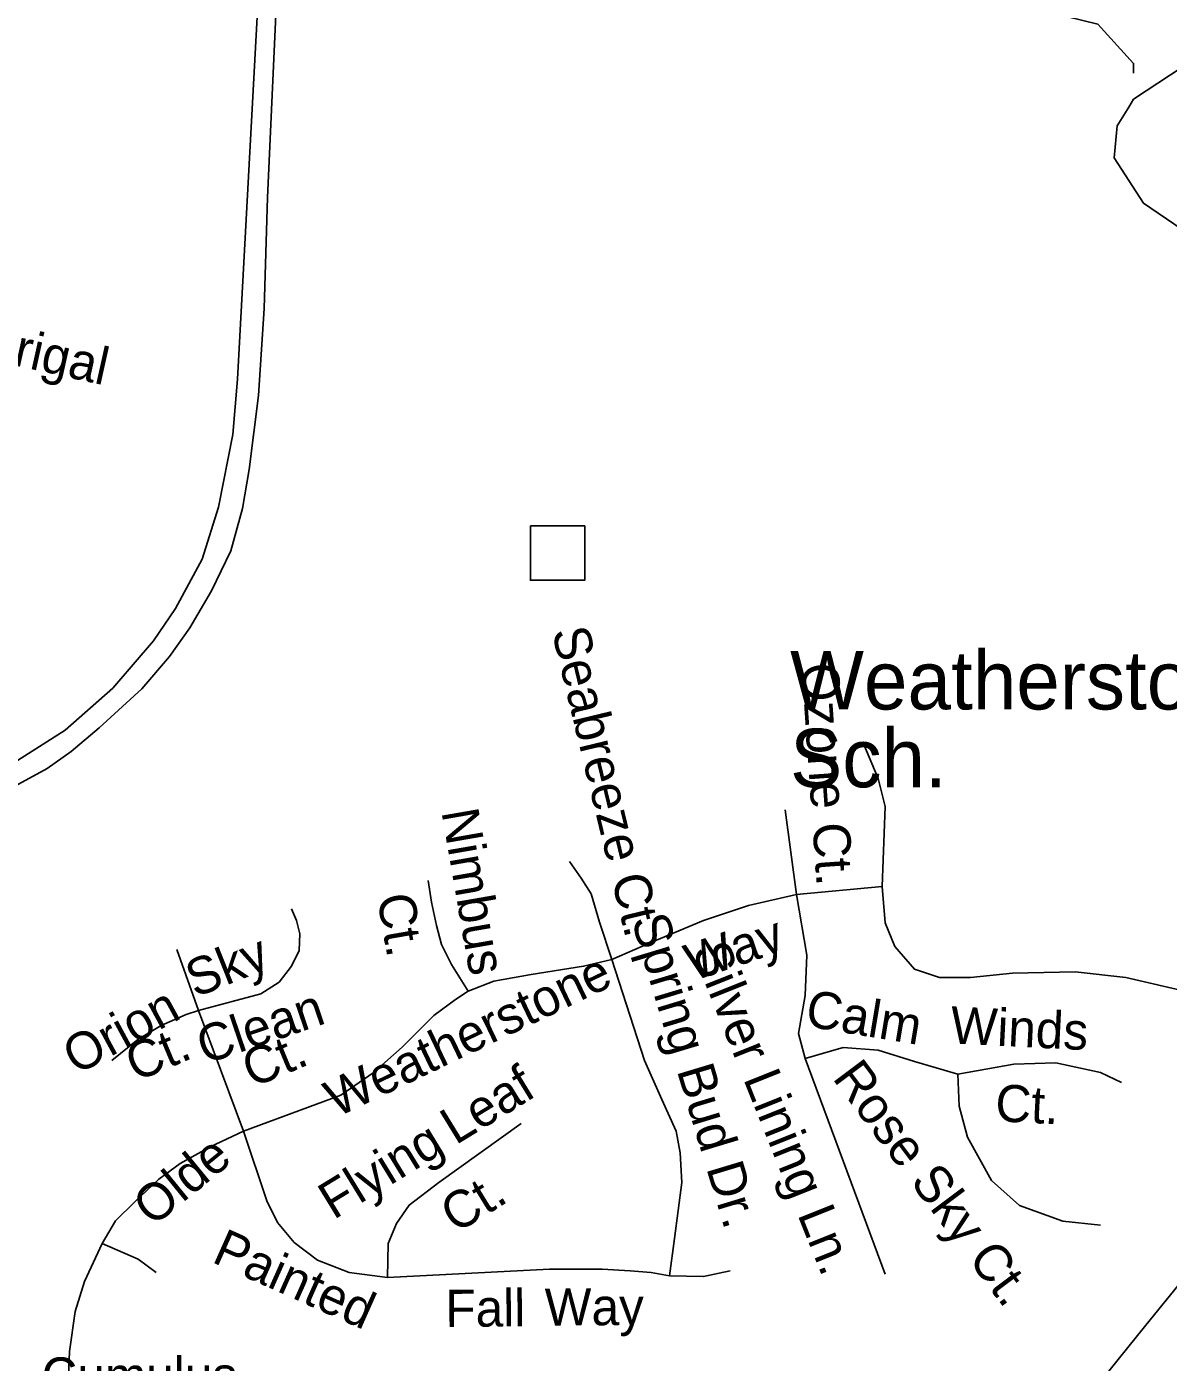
# Model space of a CAD drawing. Extents: x 2001466 to 2224147, y 644118 to 847247.
# Drawn here: x 2053395 to 2056321, y 741960 to 745381 of the extents above; entities that cross this region are included whole.
import ezdxf

# ---------------------------------------------------------------- set-up
doc = ezdxf.new("R2010")
doc.units = 0
for name, color, linetype in [('Exist Cultural Educational Facility Elementary Label', 7, 'Continuous'), ('Exist Hydrographic Creek Single Shore', 7, 'Continuous'), ('Exist Road Non-System Structure Non-Sys Other Attributed CELL', 7, 'Continuous'), ('Exist Road Non-System Type 51', 7, 'Continuous'), ('Exist Road Non-System Type 51 Label', 7, 'Continuous'), ('Exist Road Secondary Type 51 Divided Attributed', 7, 'Continuous'), ('Exist Utilities Electrical Transmission Line', 7, 'Continuous')]:
    doc.layers.add(name, color=color, linetype=linetype)

msp = doc.modelspace()

# ---------------------------------------------------------------- linework, layer by layer
at = {"layer": 'Exist Hydrographic Creek Single Shore'}
for points in [[(2056232.1, 745262.7), (2056232.1, 745287.5), (2056140.1, 745387.8), (2055781, 745477.1), (2055114, 745592.4), (2054775.7, 745607.9)], [(2056219.8, 745175.6), (2056232.1, 745195.6), (2056358.7, 745279.7)], [(2056655.5, 744584.8), (2056566, 744719.6), (2056257.2, 744929.3), (2056182.1, 745045.7), (2056190.1, 745127.5), (2056219.8, 745175.6)]]:
    msp.add_lwpolyline(points, dxfattribs=at)
at = {"layer": 'Exist Road Non-System Structure Non-Sys Other Attributed CELL'}
msp.add_lwpolyline([(2054686.3, 744102.2), (2054825.3, 744102.2), (2054825.3, 743963.1), (2054686.3, 743963.1)], close=True, dxfattribs=at)
at = {"layer": 'Exist Road Non-System Type 51'}
for points in [[(2053355.3, 743430.9), (2053447.7, 743480.8), (2053509.3, 743524.8), (2053581.2, 743584.9), (2053690.6, 743684.6), (2053761, 743768.2), (2053813.8, 743841.6), (2053868.8, 743936.2), (2053918.7, 744038.8), (2053948.1, 744147.4), (2053965.7, 744247.1), (2053989.1, 744436.3), (2054003.8, 744659.2), (2054012.6, 744943.8), (2054065.4, 746105.7)], [(2055587.9, 743178.8), (2055595.1, 743383.3), (2055577.1, 743455), (2055537.7, 743548.3)], [(2055368.5, 743157.7), (2055338.7, 743375.2)], [(2054895.1, 742991.3), (2054863.3, 743087.3), (2054842, 743159.8), (2054816.4, 743200.3), (2054786.6, 743243)], [(2054526.3, 742910.2), (2054483.6, 742978.5), (2054458.1, 743029.7), (2054445.3, 743078.7), (2054432.5, 743138.5), (2054423.9, 743193.9)], [(2055368.5, 743157.7), (2055587.9, 743178.8)], [(2055587.9, 743178.8), (2055595.1, 743085.5), (2055620.2, 743024.5), (2055670.4, 742967.1), (2055734.9, 742945.6), (2055813.8, 742945.6), (2055921.3, 742956.4), (2056082.6, 742960), (2056211.7, 742945.6), (2056473.1, 742884.5)], [(2054895.1, 742991.3), (2054993.3, 743033.9), (2055129.8, 743091.5), (2055244.9, 743129.9), (2055368.5, 743157.7)], [(2055368.5, 743157.7), (2055394.3, 743003), (2055390.7, 742899), (2055372.8, 742802.1), (2055390.7, 742737.5)], [(2053835.6, 742861.2), (2053995.5, 742903.8), (2054042.4, 742933.7), (2054074.3, 742974.2), (2054093.5, 743014.7), (2054095.7, 743057.4), (2054087.1, 743091.5), (2054074.3, 743121.4)], [(2053835.6, 742861.2), (2053780.2, 743016.9)], [(2054526.3, 742910.2), (2054592.4, 742935.8), (2054688.3, 742952.9), (2054822.6, 742974.2), (2054895.1, 742991.3)], [(2054895.1, 742991.3), (2054978.4, 742733.2), (2055023.2, 742632.9), (2055059.4, 742551.9), (2055070.1, 742496.4), (2055074.3, 742420), (2055055.1, 742277.1), (2055042.4, 742181.1)], [(2053950.7, 742551.9), (2054200.1, 742643.6), (2054283.3, 742701.2), (2054357.9, 742767.3), (2054438.9, 742848.4), (2054494.3, 742888.9), (2054526.3, 742910.2)], [(2053613.9, 742733.2), (2053680, 742786.5), (2053739.7, 742822.8), (2053803.6, 742850.5), (2053835.6, 742861.2)], [(2053835.6, 742861.2), (2053950.7, 742551.9)], [(2055390.7, 742737.5), (2055487.5, 742766.2), (2055577.1, 742759.1), (2055670.4, 742730.4), (2055781.5, 742698.1)], [(2055390.7, 742737.5), (2055595.1, 742185.1)], [(2055781.5, 742698.1), (2055924.9, 742723.2), (2056032.4, 742726.8), (2056147.2, 742701.7), (2056200.9, 742676.6)], [(2055781.5, 742698.1), (2055785.1, 742615.6), (2055806.6, 742536.7), (2055867.5, 742425.4), (2055939.2, 742360.9), (2056050.4, 742321.4), (2056147.2, 742310.6)], [(2054319.7, 742176.8), (2054321.8, 742264.3), (2054343.2, 742315.5), (2054375.1, 742362.4), (2054451.9, 742420), (2054662.9, 742571.5)], [(2053950.7, 742551.9), (2053865.7, 742511.7), (2053788.9, 742469.1), (2053733.9, 742428.6), (2053672.1, 742371), (2053623.1, 742321.9), (2053589, 742264.3)], [(2054319.7, 742176.8), (2054221.6, 742189.6), (2054140.6, 742221.6), (2054081, 742266.4), (2054038.3, 742317.6), (2054010.6, 742373.1), (2053950.7, 742551.9)], [(2053589, 742264.3), (2053543.3, 742166.2), (2053519.9, 742089.8), (2053505, 741987.4), (2053498.6, 741840.2)], [(2053589, 742264.3), (2053680.6, 742223.8), (2053727.5, 742189.6)], [(2055042.4, 742181.1), (2054995.5, 742189.6), (2054942.2, 742193.9), (2054869.7, 742198.2), (2054735.4, 742198.2), (2054319.7, 742176.8)], [(2055042.4, 742181.1), (2055129.8, 742179), (2055198, 742193.9)]]:
    msp.add_lwpolyline(points, dxfattribs=at)
at = {"layer": 'Exist Road Secondary Type 51 Divided Attributed'}
msp.add_lwpolyline([(2050744.5, 742191.6), (2051164.5, 742507.5), (2051407.5, 742679.8), (2051526.2, 742767.4), (2051667.6, 742866.3), (2051756.2, 742915.1), (2051859.7, 742951), (2052471.1, 743165.3), (2053147.3, 743402), (2053362.1, 743495.3), (2053494.3, 743579.2), (2053615.8, 743686.5), (2053720.4, 743808), (2053776.9, 743890.5), (2053844.7, 744017.1), (2053887.1, 744150.4), (2053923.9, 744336.9), (2053935.2, 744478.1), (2054046.3, 746524.9), (2054080.2, 746764), (2054162.4, 746938.9), (2054316.6, 747124), (2054839.9, 747503.9)], dxfattribs=at)
at = {"layer": 'Exist Utilities Electrical Transmission Line'}
msp.add_line((2056263.4, 742054.4), (2056356.7, 742169.4), dxfattribs=at)
msp.add_lwpolyline([(2055976.9, 741697.9), (2056192.3, 741966.9), (2056263.4, 742054.4)], dxfattribs=at)

# ---------------------------------------------------------------- texts
at = {"layer": 'Exist Cultural Educational Facility Elementary Label'}
for s, p in [('Weatherstone Site', (2055351.6, 743632.1)), ('Sch.', (2055351.6, 743432.8))]:
    msp.add_text(s, height=150, dxfattribs=at).set_placement(p)
at = {"layer": 'Exist Road Non-System Type 51 Label'}
for s, rotation, p in [('Madrigal', 347.4531, (2053117.3, 744568.5)), ('Seabreeze Ct.', 283.5625, (2054740.7, 743832.4)), ('Ozone Ct.', 273.9884, (2055380.3, 743748.1)), ('Nimbus', 279.8599, (2054457.9, 743370.6)), ('Ct.', 279.8599, (2054292.7, 743152.9)), ('Spring Bud Dr.', 286.8116, (2054944.3, 743093.3)), ('Way', 18.7788, (2055102.6, 742935.3)), ('Sky', 21.7376, (2053827.1, 742893.1)), ('Silver Lining Ln.', 291.7892, (2055099.8, 743014.4)), ('Weatherstone', 25.5705, (2054189.1, 742585.6)), ('Calm', 350.5321, (2055387.5, 742821.4)), ('Orion', 28.4592, (2053522.2, 742694.5)), ('Clean', 18.7366, (2053851.5, 742722.4)), ('Winds', 357.1359, (2055760.8, 742776.8)), ('Ct.', 22.7732, (2053674.4, 742677.4)), ('Ct.', 22.4389, (2053972.8, 742662)), ('Rose Sky Ct.', 306.853, (2055458.2, 742687.8)), ('Leaf', 31.4799, (2054494.5, 742515)), ('Ct.', 357.1359, (2055875.9, 742577.3)), ('Olde', 39.191, (2053718, 742304.9)), ('Flying', 31.4799, (2054181.8, 742323.6)), ('Ct.', 31.4799, (2054494.6, 742288.3)), ('Painted', 335.9173, (2053866.5, 742217.6)), ('Fall', 0.4037, (2054468.5, 742050.2)), ('Way', 0.4037, (2054723.2, 742053.4)), ('Cumulus', 0.2103, (2053433.6, 741876.9))]:
    msp.add_text(s, height=95, rotation=rotation, dxfattribs=at).set_placement(p)

doc.saveas('drawing.dxf')
